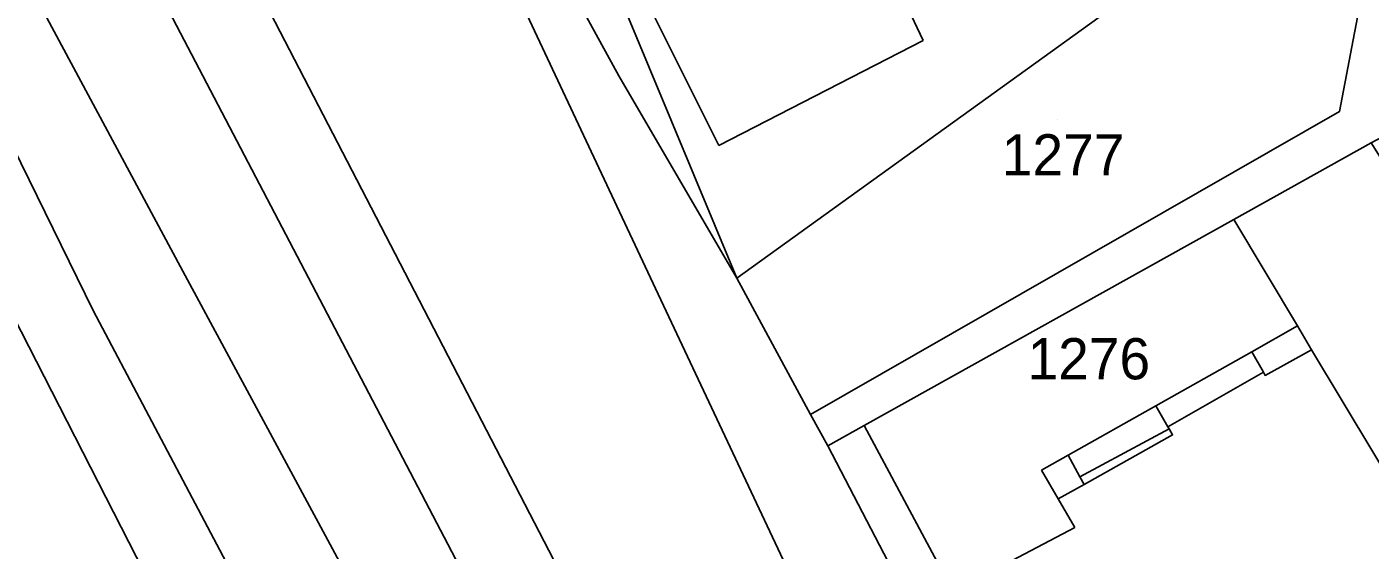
# Model space of a CAD drawing. Extents: x -263943 to -261149, y -1236934 to -1230686.
# Drawn here: x -263100.1 to -263034.8, y -1235384.4 to -1235359 of the extents above; entities that cross this region are included whole.
import ezdxf

# ---------------------------------------------------------------- set-up
doc = ezdxf.new("R2010")
doc.units = 0
for name, color, linetype in [('body_kn', 7, 'Continuous'), ('kladpar_druhypozemkov', 7, 'Continuous'), ('kladpar_hranice', 7, 'Continuous'), ('kladpar_parcelnecisla', 7, 'Continuous'), ('kladpar_plochy', 7, 'Continuous'), ('zappar_hrandruhpozemk', 7, 'Continuous'), ('zuob_linie', 7, 'Continuous'), ('zuob_plochy', 7, 'Continuous')]:
    doc.layers.add(name, color=color, linetype=linetype)

msp = doc.modelspace()

# ---------------------------------------------------------------- linework, layer by layer
at = {"layer": 'body_kn'}
for p, q in [((-263056.55, -1235359.68), (-263056.55, -1235359.68)), ((-263071.32, -1235361.4), (-263071.32, -1235361.4)), ((-263036.34, -1235363.14), (-263036.34, -1235363.14)), ((-263066.47, -1235364.79), (-263066.47, -1235364.79)), ((-263041.47, -1235368.38), (-263041.47, -1235368.38)), ((-263041.47, -1235368.38), (-263041.47, -1235368.38)), ((-263092.6, -1235370.67), (-263092.6, -1235370.67)), ((-263065.6, -1235371.23), (-263065.6, -1235371.23)), ((-263065.6, -1235371.23), (-263065.6, -1235371.23)), ((-263069.42, -1235372), (-263069.42, -1235372)), ((-263096.84, -1235372.8), (-263096.84, -1235372.8)), ((-263038.38, -1235373.55), (-263038.38, -1235373.55)), ((-263040.6, -1235374.8), (-263040.6, -1235374.8)), ((-263037.69, -1235374.7), (-263037.69, -1235374.7)), ((-263037.69, -1235374.7), (-263037.69, -1235374.7)), ((-263040.03, -1235375.8), (-263040.03, -1235375.8)), ((-263039.95, -1235375.95), (-263039.95, -1235375.95)), ((-263045.25, -1235377.42), (-263045.25, -1235377.42)), ((-263062.02, -1235377.85), (-263062.02, -1235377.85)), ((-263059.41, -1235378.39), (-263059.41, -1235378.39)), ((-263059.41, -1235378.39), (-263059.41, -1235378.39)), ((-263044.67, -1235378.44), (-263044.67, -1235378.44)), ((-263044.6, -1235378.55), (-263044.6, -1235378.55)), ((-263044.6, -1235378.55), (-263044.6, -1235378.55)), ((-263044.44, -1235378.84), (-263044.44, -1235378.84)), ((-263061.17, -1235379.37), (-263061.17, -1235379.37)), ((-263049.51, -1235379.82), (-263049.51, -1235379.82)), ((-263050.81, -1235380.55), (-263050.81, -1235380.55)), ((-263048.94, -1235380.87), (-263048.94, -1235380.87)), ((-263048.73, -1235381.24), (-263048.73, -1235381.24)), ((-263050, -1235381.95), (-263050, -1235381.95)), ((-263050, -1235381.95), (-263050, -1235381.95)), ((-263049.19, -1235383.34), (-263049.19, -1235383.34))]:
    msp.add_line(p, q, dxfattribs=at)
at = {"layer": 'kladpar_druhypozemkov'}
for p, q in [((-263050.04, -1235363.54), (-263050.04, -1235363.54)), ((-263048.74, -1235373.94), (-263048.74, -1235373.94))]:
    msp.add_line(p, q, dxfattribs=at)
at = {"layer": 'kladpar_hranice'}
for points in [[(-263287.4, -1235108.1), (-263274.7, -1235099), (-263272.8, -1235097.5), (-263251.45, -1235080.64), (-263212.85, -1235155.54), (-263169.1, -1235238.18), (-263165.43, -1235241.78), (-263158.93, -1235254.47), (-263152.9, -1235266.59), (-263110.13, -1235352.59), (-263107.83, -1235359.18), (-263087.27, -1235399.41), (-263050.51, -1235471.42), (-263038.33, -1235495.28), (-263034.61, -1235502.57), (-263020.24, -1235539.53), (-263018.04, -1235545.99), (-263008.6, -1235543.86), (-263007.7, -1235552.87), (-262994.36, -1235576.33), (-262962.24, -1235644.69)], [(-263084.33, -1235386.02), (-263092.6, -1235370.67), (-263114.1, -1235330.65), (-263154.86, -1235252.14), (-263135, -1235241.46), (-263131.58, -1235247.32), (-263132.26, -1235249.27), (-263123.99, -1235266.41), (-263114.45, -1235287.03), (-263111.22, -1235285.16), (-263110.88, -1235284.9), (-263110.76, -1235285.15), (-263108.52, -1235292.62), (-263105.46, -1235299.71), (-263105.01, -1235300.75), (-263098.44, -1235313.33), (-263098.03, -1235314.13), (-263090.02, -1235328.16), (-263086.47, -1235334.72), (-263093.18, -1235342.76), (-263082.06, -1235341.9), (-263081.03, -1235347.24), (-263069.42, -1235372), (-263054.3, -1235404.13)], [(-263041.79, -1235466.37), (-263025.92, -1235496.03), (-263030.89, -1235499.77), (-263058.84, -1235445.87), (-263080.62, -1235404.51), (-263088.73, -1235388.15), (-263096.84, -1235372.8), (-263103.47, -1235359.28), (-263105.53, -1235350.52), (-263110.25, -1235341.59), (-263147.65, -1235267.64), (-263149.26, -1235264.52), (-263156.45, -1235250.58), (-263154.86, -1235252.14), (-263114.1, -1235330.65), (-263092.6, -1235370.67), (-263084.33, -1235386.02), (-263075.96, -1235402.38), (-263064.6, -1235424), (-263041.79, -1235466.37)], [(-263058.84, -1235445.87), (-263030.89, -1235499.77), (-263034.61, -1235502.57), (-263038.33, -1235495.28), (-263050.51, -1235471.42), (-263087.27, -1235399.41), (-263107.83, -1235359.18), (-263110.13, -1235352.59), (-263152.9, -1235266.59), (-263149.26, -1235264.52), (-263147.65, -1235267.64), (-263110.25, -1235341.59), (-263105.53, -1235350.52), (-263103.47, -1235359.28), (-263096.84, -1235372.8), (-263088.73, -1235388.15), (-263080.62, -1235404.51), (-263058.84, -1235445.87)], [(-263022.05, -1235350.03), (-263018.87, -1235356.25), (-263034.8, -1235364.66), (-263041.47, -1235368.38), (-263059.41, -1235378.39), (-263061.17, -1235379.37), (-263062.02, -1235377.85), (-263036.34, -1235363.14), (-263035.33, -1235357.88), (-263040.01, -1235348.83), (-263029.88, -1235343.29), (-263026.46, -1235341.41), (-263025.31, -1235343.66), (-263022.05, -1235350.03)], [(-263040.61, -1235353.22), (-263065.6, -1235371.23), (-263071.93, -1235355.97), (-263071.08, -1235355.55), (-263067.6, -1235353.73), (-263046.17, -1235342.51), (-263042.84, -1235348.91), (-263042.25, -1235350.05), (-263040.61, -1235353.22)], [(-263065.6, -1235371.23), (-263071.32, -1235361.4), (-263076.09, -1235352.67), (-263079.85, -1235346.14), (-263075.78, -1235342.65), (-263073.47, -1235350.8), (-263071.93, -1235355.97), (-263065.6, -1235371.23)], [(-263054.3, -1235404.13), (-263069.42, -1235372), (-263081.03, -1235347.24), (-263079.85, -1235346.14), (-263076.09, -1235352.67), (-263071.32, -1235361.4), (-263065.6, -1235371.23), (-263062.02, -1235377.85), (-263061.17, -1235379.37), (-263056.98, -1235387.43)], [(-263035.33, -1235357.88), (-263036.34, -1235363.14), (-263062.02, -1235377.85), (-263065.6, -1235371.23), (-263040.61, -1235353.22), (-263042.25, -1235350.05), (-263040.01, -1235348.83), (-263035.33, -1235357.88)], [(-263020.74, -1235387.21), (-263031.42, -1235393.24), (-263033.24, -1235390.16), (-263033.97, -1235388.92), (-263033.19, -1235388.4), (-263033.64, -1235387.65), (-263038.57, -1235390.09), (-263039.32, -1235390.46), (-263041.2, -1235387.15), (-263044.76, -1235389.02), (-263046.21, -1235386.56), (-263054.59, -1235391.92), (-263056.98, -1235387.43), (-263061.17, -1235379.37), (-263059.41, -1235378.39), (-263041.47, -1235368.38), (-263034.8, -1235364.66), (-263026.28, -1235378.22), (-263020.74, -1235387.21)]]:
    msp.add_lwpolyline(points, dxfattribs=at)
at = {"layer": 'kladpar_plochy'}
for points in [[(-263212.85, -1235155.54), (-263169.1, -1235238.18), (-263165.43, -1235241.78), (-263158.93, -1235254.47), (-263152.9, -1235266.59), (-263110.13, -1235352.59), (-263107.83, -1235359.18), (-263087.27, -1235399.41), (-263050.51, -1235471.42), (-263038.33, -1235495.28), (-263034.61, -1235502.57), (-263020.24, -1235539.53), (-263018.04, -1235545.99), (-263008.6, -1235543.86), (-263007.7, -1235552.87), (-262994.36, -1235576.33), (-262962.24, -1235644.69)], [(-263084.33, -1235386.02), (-263092.6, -1235370.67), (-263114.1, -1235330.65), (-263154.86, -1235252.14), (-263135, -1235241.46), (-263131.58, -1235247.32), (-263132.26, -1235249.27), (-263123.99, -1235266.41), (-263114.45, -1235287.03), (-263111.22, -1235285.16), (-263110.88, -1235284.9), (-263110.76, -1235285.15), (-263108.52, -1235292.62), (-263105.46, -1235299.71), (-263105.01, -1235300.75), (-263098.44, -1235313.33), (-263098.03, -1235314.13), (-263090.02, -1235328.16), (-263086.47, -1235334.72), (-263093.18, -1235342.76), (-263082.06, -1235341.9), (-263081.03, -1235347.24), (-263069.42, -1235372), (-263054.3, -1235404.13)], [(-263054.3, -1235404.13), (-263069.42, -1235372), (-263081.03, -1235347.24), (-263079.85, -1235346.14), (-263076.09, -1235352.67), (-263071.32, -1235361.4), (-263065.6, -1235371.23), (-263062.02, -1235377.85), (-263061.17, -1235379.37), (-263056.98, -1235387.43)]]:
    msp.add_lwpolyline(points, dxfattribs=at)
for points in [[(-263041.79, -1235466.37), (-263025.92, -1235496.03), (-263030.89, -1235499.77), (-263058.84, -1235445.87), (-263080.62, -1235404.51), (-263088.73, -1235388.15), (-263096.84, -1235372.8), (-263103.47, -1235359.28), (-263105.53, -1235350.52), (-263110.25, -1235341.59), (-263147.65, -1235267.64), (-263149.26, -1235264.52), (-263156.45, -1235250.58), (-263154.86, -1235252.14), (-263114.1, -1235330.65), (-263092.6, -1235370.67), (-263084.33, -1235386.02), (-263075.96, -1235402.38), (-263064.6, -1235424)], [(-263058.84, -1235445.87), (-263030.89, -1235499.77), (-263034.61, -1235502.57), (-263038.33, -1235495.28), (-263050.51, -1235471.42), (-263087.27, -1235399.41), (-263107.83, -1235359.18), (-263110.13, -1235352.59), (-263152.9, -1235266.59), (-263149.26, -1235264.52), (-263147.65, -1235267.64), (-263110.25, -1235341.59), (-263105.53, -1235350.52), (-263103.47, -1235359.28), (-263096.84, -1235372.8), (-263088.73, -1235388.15), (-263080.62, -1235404.51)], [(-263022.05, -1235350.03), (-263018.87, -1235356.25), (-263034.8, -1235364.66), (-263041.47, -1235368.38), (-263059.41, -1235378.39), (-263061.17, -1235379.37), (-263062.02, -1235377.85), (-263036.34, -1235363.14), (-263035.33, -1235357.88), (-263040.01, -1235348.83), (-263029.88, -1235343.29), (-263026.46, -1235341.41), (-263025.31, -1235343.66)], [(-263040.61, -1235353.22), (-263065.6, -1235371.23), (-263071.93, -1235355.97), (-263071.08, -1235355.55), (-263067.6, -1235353.73), (-263046.17, -1235342.51), (-263042.84, -1235348.91), (-263042.25, -1235350.05)], [(-263065.6, -1235371.23), (-263071.32, -1235361.4), (-263076.09, -1235352.67), (-263079.85, -1235346.14), (-263075.78, -1235342.65), (-263073.47, -1235350.8), (-263071.93, -1235355.97)], [(-263035.33, -1235357.88), (-263036.34, -1235363.14), (-263062.02, -1235377.85), (-263065.6, -1235371.23), (-263040.61, -1235353.22), (-263042.25, -1235350.05), (-263040.01, -1235348.83)], [(-263020.74, -1235387.21), (-263031.42, -1235393.24), (-263033.24, -1235390.16), (-263033.97, -1235388.92), (-263033.19, -1235388.4), (-263033.64, -1235387.65), (-263038.57, -1235390.09), (-263039.32, -1235390.46), (-263041.2, -1235387.15), (-263044.76, -1235389.02), (-263046.21, -1235386.56), (-263054.59, -1235391.92), (-263056.98, -1235387.43), (-263061.17, -1235379.37), (-263059.41, -1235378.39), (-263041.47, -1235368.38), (-263034.8, -1235364.66), (-263026.28, -1235378.22)]]:
    msp.add_lwpolyline(points, close=True, dxfattribs=at)
at = {"layer": 'zappar_hrandruhpozemk'}
for p, q in [((-263020.62, -1235497.03), (-263099.97, -1235345.23)), ((-263066.47, -1235364.79), (-263071.08, -1235355.55)), ((-263056.55, -1235359.68), (-263066.47, -1235364.79)), ((-263041.47, -1235368.38), (-263038.38, -1235373.55)), ((-263040.03, -1235375.8), (-263040.6, -1235374.8)), ((-263040.03, -1235375.8), (-263044.67, -1235378.44)), ((-263059.41, -1235378.39), (-263055.1, -1235386.44)), ((-263044.6, -1235378.55), (-263048.94, -1235380.87)), ((-263049.51, -1235379.82), (-263050.81, -1235380.55)), ((-263049.19, -1235383.34), (-263055.1, -1235386.44))]:
    msp.add_line(p, q, dxfattribs=at)
for points in [[(-263063.3, -1235406.52), (-263091.04, -1235352.94), (-263095.84, -1235343.73), (-263109.37, -1235317.74)], [(-263042.84, -1235348.91), (-263051.98, -1235353.74), (-263052.41, -1235352.98), (-263058.26, -1235356.04), (-263056.55, -1235359.68)], [(-263038.38, -1235373.55), (-263040.6, -1235374.8), (-263045.25, -1235377.42), (-263049.51, -1235379.82)], [(-263038.38, -1235373.55), (-263037.69, -1235374.7), (-263033.14, -1235382.3), (-263032.12, -1235381.69)], [(-263037.69, -1235374.7), (-263039.95, -1235375.95), (-263040.03, -1235375.8)], [(-263050, -1235381.95), (-263048.73, -1235381.24), (-263044.44, -1235378.84), (-263044.6, -1235378.55), (-263044.67, -1235378.44), (-263045.25, -1235377.42)], [(-263049.51, -1235379.82), (-263048.94, -1235380.87), (-263048.73, -1235381.24)], [(-263050.81, -1235380.55), (-263050, -1235381.95), (-263049.19, -1235383.34)]]:
    msp.add_lwpolyline(points, dxfattribs=at)
at = {"layer": 'zuob_linie'}
for points in [[(-263098.03, -1235314.13), (-263090.02, -1235328.16), (-263086.47, -1235334.72), (-263093.18, -1235342.76), (-263082.06, -1235341.9), (-263081.03, -1235347.24), (-263069.42, -1235372), (-263054.3, -1235404.13)], [(-263054.3, -1235404.13), (-263069.42, -1235372), (-263081.03, -1235347.24), (-263082.06, -1235341.9), (-263093.18, -1235342.76), (-263086.47, -1235334.72), (-263090.02, -1235328.16), (-263098.03, -1235314.13)]]:
    msp.add_lwpolyline(points, dxfattribs=at)
at = {"layer": 'zuob_plochy'}
for points in [[(-263098.03, -1235314.13), (-263090.02, -1235328.16), (-263086.47, -1235334.72), (-263093.18, -1235342.76), (-263082.06, -1235341.9), (-263081.03, -1235347.24), (-263069.42, -1235372), (-263054.3, -1235404.13)], [(-263054.3, -1235404.13), (-263069.42, -1235372), (-263081.03, -1235347.24), (-263082.06, -1235341.9), (-263093.18, -1235342.76), (-263086.47, -1235334.72), (-263090.02, -1235328.16), (-263098.03, -1235314.13)]]:
    msp.add_lwpolyline(points, dxfattribs=at)

# ---------------------------------------------------------------- texts
at = {"layer": 'kladpar_parcelnecisla'}
for s, p in [('1277', (-263052.733, -1235366.24)), ('1276', (-263051.48, -1235376.14))]:
    msp.add_text(s, height=2, dxfattribs=at).set_placement(p)

doc.saveas('drawing.dxf')
